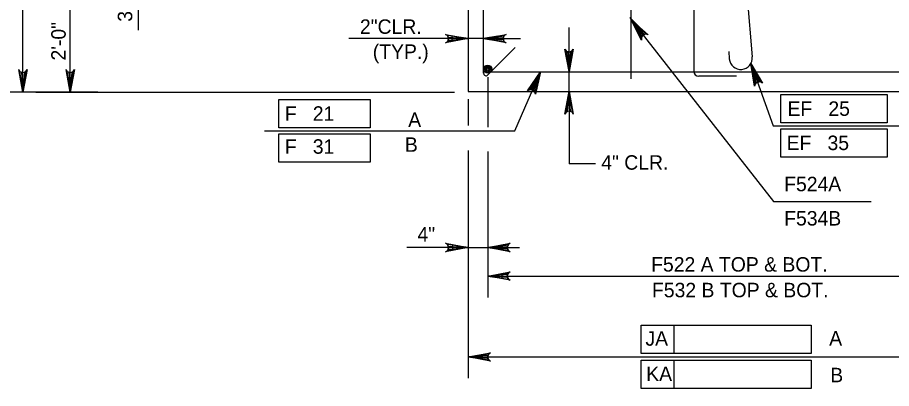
# Model space of a CAD drawing. Extents: x 638255 to 640306, y 296059 to 298435.
# Drawn here: x 639837.6 to 640018.7, y 298123.7 to 298200.6 of the extents above; entities that cross this region are included whole.
import ezdxf

# ---------------------------------------------------------------- set-up
doc = ezdxf.new("R2010")
doc.units = 0
for name, color, linetype in [('Level 3', 7, 'Continuous'), ('Level 4', 7, 'Continuous'), ('Level 6', 7, 'Continuous'), ('Level 9', 7, 'Continuous')]:
    doc.layers.add(name, color=color, linetype=linetype)

msp = doc.modelspace()

# ---------------------------------------------------------------- linework, layer by layer
at = {"layer": 'Level 3'}
msp.add_line((639940.65, 298177.09), (639945.92, 298189.32), dxfattribs=at)
msp.add_lwpolyline([(639945.92, 298189.32), (639944.89, 298184.71), (639944.8, 298185.13), (639944.59, 298185.43), (639944.32, 298185.6), (639944.01, 298185.68), (639943.65, 298185.63), (639943.28, 298185.4), (639945.92, 298189.32), (639943.65, 298185.63), (639944.01, 298185.68), (639945.92, 298189.32), (639944.32, 298185.6), (639944.59, 298185.43), (639945.92, 298189.32), (639944.8, 298185.13)], dxfattribs=at)
at = {"layer": 'Level 4'}
for p, q in [((639838.73, 298185.13), (639838.73, 298346.55)), ((639862.62, 298212.55), (639862.62, 298197.94)), ((639848.54, 298185.13), (639848.54, 298206.84)), ((639964.7, 298200.12), (639994.22, 298162.46)), ((639934.15, 298196.22), (639906.21, 298196.22)), ((639934.15, 298196.22), (639941.78, 298196.22)), ((639989.52, 298191.05), (639994.17, 298178.11)), ((639935, 298188.24), (639935, 298177.83)), ((639935, 298188.11), (639935, 298180.98)), ((639854.22, 298185.13), (639834.31, 298185.13)), ((639841.41, 298185.13), (639928.11, 298185.13)), ((639891.75, 298177.71), (639891.75, 298183.6)), ((639891.75, 298183.6), (639910.66, 298183.6)), ((639910.66, 298183.6), (639910.66, 298177.71)), ((639930.94, 298183.7), (639930.94, 298178.24)), ((639995.74, 298184.63), (640017.74, 298184.63)), ((639995.74, 298178.73), (639995.74, 298184.63)), ((640017.74, 298184.63), (640017.74, 298178.73)), ((639951.85, 298182.91), (639951.85, 298170.24)), ((639994.17, 298178.11), (640026.22, 298178.11)), ((640017.74, 298178.73), (639995.74, 298178.73)), ((639888.79, 298177.09), (639940.65, 298177.09)), ((639910.66, 298177.71), (639891.75, 298177.71)), ((639891.75, 298176.5), (639910.66, 298176.5)), ((639891.75, 298170.61), (639891.75, 298176.5)), ((639910.66, 298176.5), (639910.66, 298170.61)), ((639995.74, 298177.53), (640017.74, 298177.53)), ((639995.74, 298171.63), (639995.74, 298177.53)), ((640017.74, 298177.53), (640017.74, 298171.63)), ((639930.94, 298173), (639930.94, 298125.8)), ((639935, 298172.85), (639935, 298142.57)), ((640017.74, 298171.63), (639995.74, 298171.63)), ((639910.66, 298170.61), (639891.75, 298170.61)), ((639994.22, 298162.46), (640014.45, 298162.46)), ((639930.94, 298152.91), (639918.28, 298152.91)), ((639930.94, 298152.91), (639941.58, 298152.91)), ((639935, 298146.99), (640040.94, 298146.99)), ((639966.79, 298136.83), (640002.02, 298136.83)), ((639966.79, 298130.94), (639966.79, 298136.83)), ((639973.62, 298130.94), (639973.62, 298136.83)), ((640002.02, 298136.83), (640002.02, 298130.94)), ((640002.02, 298130.94), (639966.79, 298130.94)), ((639930.94, 298130.22), (640045, 298130.22)), ((639966.79, 298129.56), (640002.02, 298129.56)), ((639966.79, 298123.67), (639966.79, 298129.56)), ((639973.62, 298123.67), (639973.62, 298129.56)), ((640002.02, 298129.56), (640002.02, 298123.67)), ((640002.02, 298123.67), (639966.79, 298123.67))]:
    msp.add_line(p, q, dxfattribs=at)
for points in [[(639965.81, 298197.91), (639966.6, 298198.49), (639964.47, 298200.58)], [(639927.59, 298196.71), (639927.59, 298195.73), (639930.53, 298196.22)], [(639937.1, 298195.73), (639937.1, 298196.71), (639934.15, 298196.22)], [(639990.01, 298188.24), (639990.94, 298188.55), (639989.54, 298191.19)], [(639849.03, 298188.08), (639848.05, 298188.08), (639848.54, 298185.13)], [(639952.34, 298182.36), (639951.36, 298182.36), (639951.85, 298185.31)], [(639927.72, 298153.4), (639927.72, 298152.42), (639930.67, 298152.91)], [(639938.08, 298152.42), (639938.08, 298153.4), (639935.14, 298152.91)], [(639937.95, 298147.48), (639937.95, 298146.5), (639935, 298146.99)], [(639933.89, 298130.71), (639933.89, 298129.73), (639930.94, 298130.22)]]:
    msp.add_lwpolyline(points, close=True, dxfattribs=at)
for points in [[(639964.7, 298200.12), (639968.26, 298197), (639967.84, 298197.13), (639967.48, 298197.08), (639967.2, 298196.93), (639966.99, 298196.7), (639966.86, 298196.36), (639966.88, 298195.93), (639964.7, 298200.12), (639966.86, 298196.36), (639966.99, 298196.7), (639964.7, 298200.12), (639967.2, 298196.93), (639967.48, 298197.08), (639964.7, 298200.12), (639967.84, 298197.13)], [(639930.94, 298196.22), (639926.29, 298195.35), (639926.65, 298195.6), (639926.83, 298195.91), (639926.89, 298196.22), (639926.83, 298196.53), (639926.65, 298196.85), (639926.29, 298197.09), (639930.94, 298196.22), (639926.65, 298196.85), (639926.83, 298196.53), (639930.94, 298196.22), (639926.89, 298196.22), (639926.83, 298195.91), (639930.94, 298196.22), (639926.65, 298195.6)], [(639934.15, 298196.22), (639938.8, 298197.09), (639938.44, 298196.85), (639938.26, 298196.53), (639938.21, 298196.22), (639938.26, 298195.91), (639938.44, 298195.6), (639938.8, 298195.35), (639934.15, 298196.22), (639938.44, 298195.6), (639938.26, 298195.91), (639934.15, 298196.22), (639938.21, 298196.22), (639938.26, 298196.53), (639934.15, 298196.22), (639938.44, 298196.85)], [(639951.85, 298189.41), (639950.98, 298194.06), (639951.23, 298193.7), (639951.54, 298193.51), (639951.85, 298193.46), (639952.16, 298193.51), (639952.47, 298193.7), (639952.72, 298194.06), (639951.85, 298189.41), (639952.47, 298193.7), (639952.16, 298193.51), (639951.85, 298189.41), (639951.85, 298193.46), (639951.54, 298193.51), (639951.85, 298189.41), (639951.23, 298193.7)], [(639989.52, 298191.05), (639991.92, 298186.96), (639991.56, 298187.22), (639991.21, 298187.29), (639990.89, 298187.23), (639990.62, 298187.07), (639990.39, 298186.8), (639990.27, 298186.37), (639989.52, 298191.05), (639990.39, 298186.8), (639990.62, 298187.07), (639989.52, 298191.05), (639990.89, 298187.23), (639991.21, 298187.29), (639989.52, 298191.05), (639991.56, 298187.22)], [(639838.73, 298185.13), (639837.86, 298189.79), (639838.11, 298189.43), (639838.42, 298189.24), (639838.73, 298189.19), (639839.05, 298189.24), (639839.36, 298189.43), (639839.61, 298189.79), (639838.73, 298185.13), (639839.36, 298189.43), (639839.05, 298189.24), (639838.73, 298185.13), (639838.73, 298189.19), (639838.42, 298189.24), (639838.73, 298185.13), (639838.11, 298189.43)], [(639848.54, 298185.13), (639847.67, 298189.79), (639847.91, 298189.43), (639848.23, 298189.24), (639848.54, 298189.19), (639848.85, 298189.24), (639849.16, 298189.43), (639849.41, 298189.79), (639848.54, 298185.13), (639849.16, 298189.43), (639848.85, 298189.24), (639848.54, 298185.13), (639848.54, 298189.19), (639848.23, 298189.24), (639848.54, 298185.13), (639847.91, 298189.43)], [(639951.86, 298185.23), (639952.74, 298180.58), (639952.49, 298180.94), (639952.17, 298181.13), (639951.86, 298181.18), (639951.55, 298181.13), (639951.24, 298180.94), (639950.99, 298180.58), (639951.86, 298185.23), (639951.24, 298180.94), (639951.55, 298181.13), (639951.86, 298185.23), (639951.86, 298181.18), (639952.17, 298181.13), (639951.86, 298185.23), (639952.49, 298180.94)], [(639930.94, 298152.91), (639926.29, 298152.04), (639926.65, 298152.29), (639926.83, 298152.6), (639926.89, 298152.91), (639926.83, 298153.22), (639926.65, 298153.53), (639926.29, 298153.78), (639930.94, 298152.91), (639926.65, 298153.53), (639926.83, 298153.22), (639930.94, 298152.91), (639926.89, 298152.91), (639926.83, 298152.6), (639930.94, 298152.91), (639926.65, 298152.29)], [(639935, 298152.91), (639939.65, 298153.78), (639939.29, 298153.53), (639939.11, 298153.22), (639939.06, 298152.91), (639939.11, 298152.6), (639939.29, 298152.29), (639939.65, 298152.04), (639935, 298152.91), (639939.29, 298152.29), (639939.11, 298152.6), (639935, 298152.91), (639939.06, 298152.91), (639939.11, 298153.22), (639935, 298152.91), (639939.29, 298153.53)], [(639935, 298146.99), (639939.65, 298147.86), (639939.29, 298147.61), (639939.11, 298147.3), (639939.06, 298146.99), (639939.11, 298146.68), (639939.29, 298146.36), (639939.65, 298146.12), (639935, 298146.99), (639939.29, 298146.36), (639939.11, 298146.68), (639935, 298146.99), (639939.06, 298146.99), (639939.11, 298147.3), (639935, 298146.99), (639939.29, 298147.61)], [(639930.94, 298130.22), (639935.59, 298131.09), (639935.24, 298130.84), (639935.05, 298130.53), (639935, 298130.22), (639935.05, 298129.91), (639935.24, 298129.59), (639935.59, 298129.35), (639930.94, 298130.22), (639935.24, 298129.59), (639935.05, 298129.91), (639930.94, 298130.22), (639935, 298130.22), (639935.05, 298130.53), (639930.94, 298130.22), (639935.24, 298130.84)]]:
    msp.add_lwpolyline(points, dxfattribs=at)
at = {"layer": 'Level 6'}
for p, q in [((639984.68, 298254.11), (639989.82, 298192.42)), ((639964.7, 298187.85), (639964.7, 298230.13)), ((639977.7, 298207.01), (639977.7, 298189.46)), ((639934.15, 298189.04), (639934.15, 298206.59)), ((639951.85, 298185.31), (639951.85, 298198.56)), ((639940.72, 298194.37), (639935.02, 298188.68)), ((639984.93, 298193.56), (639985.05, 298192.03)), ((639934.15, 298189.32), (640041.79, 298189.32)), ((639986.56, 298188.43), (639978.72, 298188.43)), ((639957.31, 298170.24), (639951.85, 298170.24))]:
    msp.add_line(p, q, dxfattribs=at)
msp.add_lwpolyline([(639951.36, 298192.35), (639952.34, 298192.35), (639951.85, 298189.41)], close=True, dxfattribs=at)
for radius in [0.832, 0.624, 0.416, 0.208]:
    msp.add_circle((639935, 298189.91), radius, dxfattribs=at)
for centre, radius, start, end in [((639987.44, 298192.22), 2.39, 184.7636, 4.7636), ((639934.66, 298189.04), 0.511, 180, 315), ((639978.72, 298189.46), 1.02, 180, 270)]:
    msp.add_arc(centre, radius, start, end, dxfattribs=at)
at = {"layer": 'Level 9'}
for p, q in [((639930.94, 298209.79), (639930.94, 298185.23)), ((639930.94, 298185.23), (640045, 298185.23))]:
    msp.add_line(p, q, dxfattribs=at)

# ---------------------------------------------------------------- texts
at = {"layer": 'Level 3'}
for s, p in [('3"', (639861.37, 298199.72)), ('2\'-0"', (639847.59, 298191.68))]:
    msp.add_text(s, height=3, rotation=90, dxfattribs=at).set_placement(p)
for s, p in [('2"CLR.', (639908.54, 298197.21)), ('4" CLR.', (639958.53, 298169.04)), ('4"', (639920.46, 298154.15))]:
    msp.add_text(s, height=3, dxfattribs=at).set_placement(p)
at = {"layer": 'Level 4'}
for s, height, p in [('(TYP.)', 3, (639911.2, 298192.03)), ('F   21', 3, (639892.98, 298179.19)), ('EF   25', 3, (639997.11, 298180.21)), ('A', 3, (639918.54, 298177.92)), ('EF   35', 3, (639996.93, 298173.11)), ('F   31', 3, (639892.98, 298172.35)), ('B', 3, (639917.85, 298172.75)), ('F524A', 3, (639996.42, 298164.57)), ('F534B', 3, (639996.42, 298157.47)), ('F522 A TOP & BOT.', 3.0001, (639968.86, 298147.91)), ('F532 B TOP & BOT.', 3.0001, (639969.04, 298142.59)), ('JA', 3, (639967.68, 298132.55)), ('A', 3, (640005.75, 298132.59)), ('KA', 3, (639967.85, 298125.22)), ('B', 3, (640005.97, 298124.97))]:
    msp.add_text(s, height=height, dxfattribs=at).set_placement(p)

doc.saveas('drawing.dxf')
